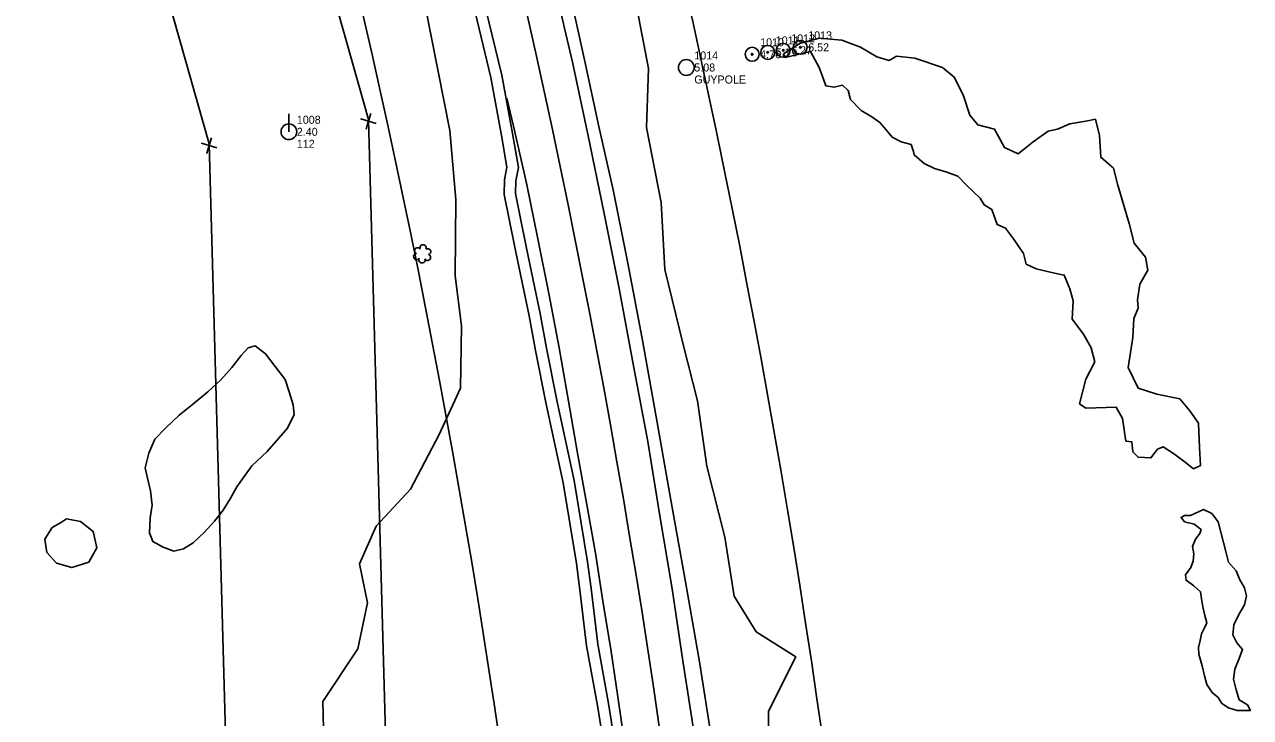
# Model space of a CAD drawing. Extents: x 3040896 to 3051146, y 687568 to 732976.
# Drawn here: x 3043642.2 to 3044025.3, y 723746.3 to 723962.8 of the extents above; entities that cross this region are included whole.
import ezdxf

# ---------------------------------------------------------------- set-up
doc = ezdxf.new("R2010")
doc.units = 0
for name, color, linetype in [('Exist Horizontal Alignment', 7, 'Continuous'), ('Exist Hydro Stream or Body of Water', 7, 'Continuous'), ('Exist Other Culture Anchor (Guy Wire) CELL', 7, 'Continuous'), ('Exist Other Culture Anchor (Guy Wire) Cogo Elevation', 7, 'Continuous'), ('Exist Other Culture Anchor (Guy Wire) Cogo Number', 7, 'Continuous'), ('Exist Other Culture Area Outline', 7, 'Continuous'), ('Exist Property Corner CELL', 7, 'Continuous'), ('Exist Right of Way Easement Line', 7, 'Continuous'), ('Exist Right of Way Line', 7, 'Continuous'), ('Exist Roads EOP', 7, 'Continuous'), ('Exist Roads EOT', 7, 'Continuous'), ('Exist Utilities Other Pole CELL', 7, 'Continuous'), ('Exist Utilities Other Pole Cogo Comment', 7, 'Continuous'), ('Exist Utilities Other Pole Cogo Elevation', 7, 'Continuous'), ('Exist Utilities Other Pole Cogo Number', 7, 'Continuous'), ('Exist Utilities Power Pole CELL', 7, 'Continuous'), ('Exist Utilities Power Pole Cogo Comment', 7, 'Continuous'), ('Exist Utilities Power Pole Cogo Elevation', 7, 'Continuous'), ('Exist Utilities Power Pole Cogo Number', 7, 'Continuous'), ('Exist Utilities Telephone UG FO', 7, 'Continuous'), ('Exist Vegetation Hedge Row', 7, 'Continuous'), ('Exist Vegetation Shrub CELL', 7, 'Continuous')]:
    doc.layers.add(name, color=color, linetype=linetype)

# ---------------------------------------------------------------- blocks, each defined once
blk = doc.blocks.new('EXIST UTILITIES OTHER POLE')
at = {"layer": 'Exist Utilities Other Pole CELL'}
blk.add_circle((0, 0), 0.0493, dxfattribs=at)
blk = doc.blocks.new('EXIST UTILITIES POWER POLE')
at = {"layer": 'Exist Utilities Power Pole CELL'}
for q in [(0, 0.1125), (0, 0)]:
    blk.add_line((0, 0), q, dxfattribs=at)
blk.add_circle((0, 0), 0.049, dxfattribs=at)
blk = doc.blocks.new('EXIST OTHER CULTURE ANCHOR (GUY WIRE)')
at = {"layer": 'Exist Other Culture Anchor (Guy Wire) CELL'}
for radius in [0.0436, 0.0048]:
    blk.add_circle((0, 0), radius, dxfattribs=at)

msp = doc.modelspace()

# ---------------------------------------------------------------- linework, layer by layer
at = {"layer": 'Exist Horizontal Alignment'}
msp.add_arc((3041005.18, 723332.08), 2865.07, 359.82749, 14.86726, dxfattribs=at)
at = {"layer": 'Exist Hydro Stream or Body of Water'}
msp.add_lwpolyline([(3043708.52, 723818.34), (3043706.51, 723814.62), (3043704.33, 723811.08), (3043701.56, 723807.64), (3043698.36, 723804.11), (3043694.89, 723800.93), (3043691.92, 723798.99), (3043688.86, 723798.29), (3043685.58, 723799.52), (3043682.27, 723801.3), (3043681.25, 723804.04), (3043681.44, 723808.67), (3043682.13, 723812.64), (3043681.54, 723817.09), (3043680.61, 723821.09), (3043679.87, 723824.29), (3043681.1, 723828.94), (3043682.97, 723833.25), (3043686.34, 723836.85), (3043690.51, 723840.79), (3043694.7, 723844.11), (3043699.47, 723848.04), (3043703.56, 723851.84), (3043706.97, 723855.66), (3043709.87, 723859.42), (3043712.12, 723861.8), (3043714.25, 723862.4), (3043717.5, 723859.98), (3043720.5, 723855.97), (3043723.67, 723851.95), (3043724.96, 723848.01), (3043726.2, 723843.97), (3043726.52, 723840.96), (3043724.41, 723836.72), (3043718.02, 723829.4), (3043713.25, 723824.97), (3043708.52, 723818.34)], dxfattribs=at)
msp.add_lwpolyline([(3043708.52, 723818.34), (3043706.51, 723814.62), (3043704.33, 723811.08), (3043701.56, 723807.64), (3043698.36, 723804.11), (3043694.89, 723800.93), (3043691.92, 723798.99), (3043688.86, 723798.29), (3043685.58, 723799.52), (3043682.27, 723801.3), (3043681.25, 723804.04), (3043681.44, 723808.67), (3043682.13, 723812.64), (3043681.54, 723817.09), (3043680.61, 723821.09), (3043679.87, 723824.29), (3043681.1, 723828.94), (3043682.97, 723833.25), (3043686.34, 723836.85), (3043690.51, 723840.79), (3043694.7, 723844.11), (3043699.47, 723848.04), (3043703.56, 723851.84), (3043706.97, 723855.66), (3043709.87, 723859.42), (3043712.12, 723861.8), (3043714.25, 723862.4), (3043717.5, 723859.98), (3043720.5, 723855.97), (3043723.67, 723851.95), (3043724.96, 723848.01), (3043726.2, 723843.97), (3043726.52, 723840.96), (3043724.41, 723836.72), (3043718.02, 723829.4), (3043713.25, 723824.97), (3043708.52, 723818.34)], dxfattribs=at)
at = {"layer": 'Exist Other Culture Area Outline'}
for points in [[(3043831.53, 723978.45), (3043837.14, 723949.07), (3043836.57, 723930.64), (3043841.18, 723907.2), (3043842.33, 723886.32), (3043847.98, 723862.81), (3043852.44, 723845.2), (3043855.41, 723824.84), (3043861.02, 723802.66), (3043863.96, 723784.26), (3043870.79, 723773.1), (3043883.19, 723765.3), (3043874.67, 723748.35), (3043874.62, 723727.6)], [(3043831.53, 723978.45), (3043837.14, 723949.07), (3043836.57, 723930.64), (3043841.18, 723907.2), (3043842.33, 723886.32), (3043847.98, 723862.81), (3043852.44, 723845.2), (3043855.41, 723824.84), (3043861.02, 723802.66), (3043863.96, 723784.26), (3043870.79, 723773.1), (3043883.19, 723765.3), (3043874.67, 723748.35), (3043874.62, 723727.6)], [(3043767.49, 723968.07), (3043775.06, 723929.71), (3043776.97, 723908.09), (3043776.74, 723884.28), (3043778.77, 723868.71), (3043778.48, 723849.19), (3043771.8, 723834.73), (3043762.82, 723817.67), (3043752.08, 723806.06), (3043746.86, 723794.3), (3043749.39, 723782.12), (3043746.41, 723767.78), (3043735.38, 723751.37), (3043735.68, 723742.79)], [(3043767.49, 723968.07), (3043775.06, 723929.71), (3043776.97, 723908.09), (3043776.74, 723884.28), (3043778.77, 723868.71), (3043778.48, 723849.19), (3043771.8, 723834.73), (3043762.82, 723817.67), (3043752.08, 723806.06), (3043746.86, 723794.3), (3043749.39, 723782.12), (3043746.41, 723767.78), (3043735.38, 723751.37), (3043735.68, 723742.79)], [(3043887.77, 723954.38), (3043890.46, 723949.4), (3043891.78, 723946.08), (3043892.62, 723943.6), (3043895.18, 723943.23), (3043897.79, 723943.84), (3043899.55, 723942.23), (3043900.28, 723939.34), (3043903.57, 723935.92), (3043906.92, 723933.92), (3043909.49, 723932.2), (3043911.43, 723929.88), (3043913.32, 723927.56), (3043916.16, 723926.15), (3043919.24, 723925.27), (3043919.98, 723923.08), (3043920.16, 723922.04), (3043923.28, 723919.4), (3043926.56, 723917.78), (3043930.09, 723916.74), (3043933.8, 723915.42), (3043936.56, 723912.6), (3043940.77, 723908.53), (3043942.02, 723906.44), (3043944.47, 723904.99), (3043946.11, 723900.32), (3043948.76, 723899.16), (3043951.2, 723895.89), (3043954.34, 723891.25), (3043955.22, 723887.98), (3043958.33, 723886.52), (3043963.98, 723885.15), (3043967.07, 723884.55), (3043968.84, 723880.26), (3043969.85, 723876.47), (3043969.55, 723870.72), (3043973.05, 723866.04), (3043975.44, 723861.85), (3043976.59, 723857.41), (3043973.83, 723852.07), (3043971.83, 723844.33), (3043973.78, 723842.92), (3043983.32, 723843.24), (3043985.27, 723839.75), (3043986.33, 723832.7), (3043988.14, 723832.46), (3043988.47, 723829.28), (3043990.14, 723827.63), (3043994.17, 723827.41), (3043996.23, 723830.2), (3043997.95, 723830.92), (3044001.23, 723828.75), (3044004.47, 723826.45), (3044007.46, 723824.06), (3044009.59, 723825.05), (3044009.3, 723830.66), (3044009, 723838.27), (3044006.27, 723842.1), (3044003.18, 723845.85), (3043996.02, 723847.35), (3043990.19, 723849.24), (3043987.08, 723855.66), (3043988.47, 723864.99), (3043988.83, 723870.95), (3043990.16, 723874.19), (3043989.96, 723876.83), (3043990.68, 723881.67), (3043993.16, 723886.11), (3043992.48, 723890.17), (3043988.96, 723894.47), (3043987.36, 723900.68), (3043983.76, 723912.58), (3043982.49, 723917.92), (3043978.45, 723921.34), (3043978.09, 723928.11), (3043976.8, 723933.21), (3043973.78, 723932.64), (3043968.84, 723931.8), (3043964.95, 723930.13), (3043962.05, 723929.5), (3043957.34, 723926.15), (3043952.7, 723922.36), (3043948.35, 723924.43), (3043945.32, 723930.12), (3043940.04, 723931.47), (3043937.57, 723934.49), (3043935.5, 723940.87), (3043932.68, 723946.4), (3043929.08, 723949.36), (3043920.41, 723952.33), (3043914.71, 723952.94), (3043912.35, 723951.59), (3043908.52, 723952.7), (3043903.38, 723955.68), (3043897.54, 723957.93), (3043890.64, 723958.54), (3043884.68, 723957.02), (3043883.44, 723956.24), (3043879.38, 723953.6), (3043879.92, 723952.45), (3043887.77, 723954.38)], [(3043887.77, 723954.38), (3043890.46, 723949.4), (3043891.78, 723946.08), (3043892.62, 723943.6), (3043895.18, 723943.23), (3043897.79, 723943.84), (3043899.55, 723942.23), (3043900.28, 723939.34), (3043903.57, 723935.92), (3043906.92, 723933.92), (3043909.49, 723932.2), (3043911.43, 723929.88), (3043913.32, 723927.56), (3043916.16, 723926.15), (3043919.24, 723925.27), (3043919.98, 723923.08), (3043920.16, 723922.04), (3043923.28, 723919.4), (3043926.56, 723917.78), (3043930.09, 723916.74), (3043933.8, 723915.42), (3043936.56, 723912.6), (3043940.77, 723908.53), (3043942.02, 723906.44), (3043944.47, 723904.99), (3043946.11, 723900.32), (3043948.76, 723899.16), (3043951.2, 723895.89), (3043954.34, 723891.25), (3043955.22, 723887.98), (3043958.33, 723886.52), (3043963.98, 723885.15), (3043967.07, 723884.55), (3043968.84, 723880.26), (3043969.85, 723876.47), (3043969.55, 723870.72), (3043973.05, 723866.04), (3043975.44, 723861.85), (3043976.59, 723857.41), (3043973.83, 723852.07), (3043971.83, 723844.33), (3043973.78, 723842.92), (3043983.32, 723843.24), (3043985.27, 723839.75), (3043986.33, 723832.7), (3043988.14, 723832.46), (3043988.47, 723829.28), (3043990.14, 723827.63), (3043994.17, 723827.41), (3043996.23, 723830.2), (3043997.95, 723830.92), (3044001.23, 723828.75), (3044004.47, 723826.45), (3044007.46, 723824.06), (3044009.59, 723825.05), (3044009.3, 723830.66), (3044009, 723838.27), (3044006.27, 723842.1), (3044003.18, 723845.85), (3043996.02, 723847.35), (3043990.19, 723849.24), (3043987.08, 723855.66), (3043988.47, 723864.99), (3043988.83, 723870.95), (3043990.16, 723874.19), (3043989.96, 723876.83), (3043990.68, 723881.67), (3043993.16, 723886.11), (3043992.48, 723890.17), (3043988.96, 723894.47), (3043987.36, 723900.68), (3043983.76, 723912.58), (3043982.49, 723917.92), (3043978.45, 723921.34), (3043978.09, 723928.11), (3043976.8, 723933.21), (3043973.78, 723932.64), (3043968.84, 723931.8), (3043964.95, 723930.13), (3043962.05, 723929.5), (3043957.34, 723926.15), (3043952.7, 723922.36), (3043948.35, 723924.43), (3043945.32, 723930.12), (3043940.04, 723931.47), (3043937.57, 723934.49), (3043935.5, 723940.87), (3043932.68, 723946.4), (3043929.08, 723949.36), (3043920.41, 723952.33), (3043914.71, 723952.94), (3043912.35, 723951.59), (3043908.52, 723952.7), (3043903.38, 723955.68), (3043897.54, 723957.93), (3043890.64, 723958.54), (3043884.68, 723957.02), (3043883.44, 723956.24), (3043879.38, 723953.6), (3043879.92, 723952.45), (3043887.77, 723954.38)], [(3044010.16, 723762.46), (3044010.93, 723759.4), (3044011.63, 723756.68), (3044013.32, 723754.16), (3044015.16, 723752.54), (3044016.34, 723750.76), (3044018.37, 723749.37), (3044021.12, 723748.56), (3044023.33, 723748.49), (3044025.25, 723748.54), (3044024.31, 723750.26), (3044021.71, 723751.86), (3044020.83, 723754.96), (3044019.98, 723758.32), (3044020.33, 723761.44), (3044021.73, 723764.73), (3044022.78, 723767.53), (3044020.97, 723769.71), (3044019.77, 723772.11), (3044020.05, 723775.27), (3044021.65, 723778.53), (3044023.4, 723781.49), (3044024.06, 723784.36), (3044023.34, 723786.82), (3044021.91, 723789.35), (3044020.73, 723792.16), (3044018.37, 723794.88), (3044017.61, 723797.8), (3044016.8, 723800.97), (3044016, 723804.28), (3044015.17, 723807.49), (3044013.14, 723810.08), (3044010.56, 723811.32), (3044006.54, 723809.45), (3044004.61, 723809.44), (3044003.56, 723808.84), (3044004.61, 723807.47), (3044007.68, 723806.75), (3044009.83, 723805.03), (3044009.43, 723803.77), (3044008.11, 723802.04), (3044007.15, 723799.71), (3044007.53, 723797.48), (3044007.39, 723795.14), (3044006.57, 723793.21), (3044004.9, 723790.93), (3044005.14, 723789.19), (3044007.54, 723787.43), (3044009.65, 723785.64), (3044009.92, 723783.4), (3044010.39, 723780.86), (3044011, 723778.21), (3044011.59, 723775.86), (3044010.92, 723774.36), (3044009.93, 723772.44), (3044009.52, 723770.4), (3044009.05, 723768.24), (3044009.13, 723766.17), (3044010.16, 723762.46)], [(3044010.16, 723762.46), (3044010.93, 723759.4), (3044011.63, 723756.68), (3044013.32, 723754.16), (3044015.16, 723752.54), (3044016.34, 723750.76), (3044018.37, 723749.37), (3044021.12, 723748.56), (3044023.33, 723748.49), (3044025.25, 723748.54), (3044024.31, 723750.26), (3044021.71, 723751.86), (3044020.83, 723754.96), (3044019.98, 723758.32), (3044020.33, 723761.44), (3044021.73, 723764.73), (3044022.78, 723767.53), (3044020.97, 723769.71), (3044019.77, 723772.11), (3044020.05, 723775.27), (3044021.65, 723778.53), (3044023.4, 723781.49), (3044024.06, 723784.36), (3044023.34, 723786.82), (3044021.91, 723789.35), (3044020.73, 723792.16), (3044018.37, 723794.88), (3044017.61, 723797.8), (3044016.8, 723800.97), (3044016, 723804.28), (3044015.17, 723807.49), (3044013.14, 723810.08), (3044010.56, 723811.32), (3044006.54, 723809.45), (3044004.61, 723809.44), (3044003.56, 723808.84), (3044004.61, 723807.47), (3044007.68, 723806.75), (3044009.83, 723805.03), (3044009.43, 723803.77), (3044008.11, 723802.04), (3044007.15, 723799.71), (3044007.53, 723797.48), (3044007.39, 723795.14), (3044006.57, 723793.21), (3044004.9, 723790.93), (3044005.14, 723789.19), (3044007.54, 723787.43), (3044009.65, 723785.64), (3044009.92, 723783.4), (3044010.39, 723780.86), (3044011, 723778.21), (3044011.59, 723775.86), (3044010.92, 723774.36), (3044009.93, 723772.44), (3044009.52, 723770.4), (3044009.05, 723768.24), (3044009.13, 723766.17), (3044010.16, 723762.46)]]:
    msp.add_lwpolyline(points, dxfattribs=at)
at = {"layer": 'Exist Property Corner CELL'}
for p, q in [((3043749.72, 723932.59), (3043749.72, 723932.59)), ((3043699.91, 723924.97), (3043699.91, 723924.97))]:
    msp.add_line(p, q, dxfattribs=at)
for points in [[(3043752.12, 723931.87), (3043747.33, 723933.31), (3043749.72, 723932.59), (3043749, 723930.2), (3043750.44, 723934.99)], [(3043702.31, 723924.25), (3043697.52, 723925.69), (3043699.91, 723924.97), (3043699.2, 723922.58), (3043700.63, 723927.37)]]:
    msp.add_lwpolyline(points, dxfattribs=at)
at = {"layer": 'Exist Right of Way Easement Line'}
for p, q in [((3043749.71, 723933.1), (3043666.87, 724225.77)), ((3043699.91, 723925.48), (3043618.65, 724212.54)), ((3043758.12, 723630.69), (3043749.71, 723933.1)), ((3043708.14, 723629.3), (3043699.91, 723925.48))]:
    msp.add_line(p, q, dxfattribs=at)
at = {"layer": 'Exist Right of Way Line'}
for radius in [2915.07, 2815.07]:
    msp.add_arc((3041005.18, 723332.08), radius, 359.82749, 14.86726, dxfattribs=at)
at = {"layer": 'Exist Roads EOP'}
for points in [[(3043882.06, 723464.82), (3043881.1, 723490.48), (3043879.92, 723516.71), (3043878.6, 723538.99), (3043876.83, 723562.16), (3043875.81, 723574.78), (3043873.37, 723594.99), (3043871.14, 723615.31), (3043868.99, 723641.66), (3043866.79, 723667.7), (3043862.96, 723698.6), (3043858.67, 723728.57), (3043853.14, 723763.75), (3043848.71, 723788.73), (3043844.07, 723814.83), (3043839.6, 723840.25), (3043835.21, 723864.74), (3043830.77, 723888.26), (3043826.17, 723911.16), (3043821.65, 723930.98), (3043817.15, 723951.77), (3043812.22, 723974.5)], [(3043882.06, 723464.82), (3043881.1, 723490.48), (3043879.92, 723516.71), (3043878.6, 723538.99), (3043876.83, 723562.16), (3043875.81, 723574.78), (3043873.37, 723594.99), (3043871.14, 723615.31), (3043868.99, 723641.66), (3043866.79, 723667.7), (3043862.96, 723698.6), (3043858.67, 723728.57), (3043853.14, 723763.75), (3043848.71, 723788.73), (3043844.07, 723814.83), (3043839.6, 723840.25), (3043835.21, 723864.74), (3043830.77, 723888.26), (3043826.17, 723911.16), (3043821.65, 723930.98), (3043817.15, 723951.77), (3043812.22, 723974.5)], [(3043786.38, 723967.52), (3043791.38, 723946.93), (3043794.67, 723928.77), (3043796.52, 723918.17), (3043795.71, 723913.96), (3043795.62, 723910.01), (3043797.05, 723902.72), (3043799, 723893.46), (3043801.13, 723882.93), (3043803.33, 723872.53), (3043805.35, 723861.67), (3043808.63, 723844.9), (3043814, 723820.34), (3043818.11, 723794.91), (3043819.23, 723786.64), (3043821.3, 723769.27), (3043824.65, 723750.68), (3043827.7, 723731.59)], [(3043786.38, 723967.52), (3043791.38, 723946.93), (3043794.67, 723928.77), (3043796.52, 723918.17), (3043795.71, 723913.96), (3043795.62, 723910.01), (3043797.05, 723902.72), (3043799, 723893.46), (3043801.13, 723882.93), (3043803.33, 723872.53), (3043805.35, 723861.67), (3043808.63, 723844.9), (3043814, 723820.34), (3043818.11, 723794.91), (3043819.23, 723786.64), (3043821.3, 723769.27), (3043824.65, 723750.68), (3043827.7, 723731.59)]]:
    msp.add_lwpolyline(points, dxfattribs=at)
at = {"layer": 'Exist Roads EOT'}
for points in [[(3043808.13, 723973.78), (3043813.4, 723951.03), (3043818.34, 723928.03), (3043823.18, 723904.33), (3043828.01, 723880.32), (3043832.53, 723856.23), (3043836.99, 723832.58), (3043840.74, 723809.38), (3043844.53, 723786.56), (3043847.95, 723764), (3043851.49, 723741.37), (3043854.8, 723718.68), (3043857.82, 723695.92), (3043860.74, 723673.13), (3043863.5, 723650.31), (3043866, 723627.52), (3043868.33, 723604.69), (3043870.59, 723581.84), (3043872.52, 723558.91), (3043874.17, 723535.91), (3043875.59, 723512.85), (3043876.87, 723489.69), (3043877.8, 723471.35), (3043878.38, 723458.77)], [(3043808.13, 723973.78), (3043813.4, 723951.03), (3043818.34, 723928.03), (3043823.18, 723904.33), (3043828.01, 723880.32), (3043832.53, 723856.23), (3043836.99, 723832.58), (3043840.74, 723809.38), (3043844.53, 723786.56), (3043847.95, 723764), (3043851.49, 723741.37), (3043854.8, 723718.68), (3043857.82, 723695.92), (3043860.74, 723673.13), (3043863.5, 723650.31), (3043866, 723627.52), (3043868.33, 723604.69), (3043870.59, 723581.84), (3043872.52, 723558.91), (3043874.17, 723535.91), (3043875.59, 723512.85), (3043876.87, 723489.69), (3043877.8, 723471.35), (3043878.38, 723458.77)], [(3043833.34, 723713.46), (3043827.7, 723752.03), (3043825.49, 723767), (3043822.97, 723782.02), (3043820.57, 723797.62), (3043817.82, 723813.38), (3043815, 723828.86), (3043812.19, 723845.16), (3043809.28, 723861.81), (3043805.99, 723878.74), (3043802.63, 723895.9), (3043799.03, 723913.24), (3043795.02, 723931.06), (3043792.95, 723939.82)], [(3043833.34, 723713.46), (3043827.7, 723752.03), (3043825.49, 723767), (3043822.97, 723782.02), (3043820.57, 723797.62), (3043817.82, 723813.38), (3043815, 723828.86), (3043812.19, 723845.16), (3043809.28, 723861.81), (3043805.99, 723878.74), (3043802.63, 723895.9), (3043799.03, 723913.24), (3043795.02, 723931.06), (3043792.95, 723939.82)]]:
    msp.add_lwpolyline(points, dxfattribs=at)
at = {"layer": 'Exist Utilities Telephone UG FO'}
msp.add_lwpolyline([(3043824.23, 723731.12), (3043821.2, 723750.09), (3043817.84, 723768.75), (3043815.76, 723786.19), (3043814.65, 723794.39), (3043810.56, 723819.68), (3043805.2, 723844.19), (3043801.92, 723861.01), (3043799.89, 723871.85), (3043797.7, 723882.23), (3043795.57, 723892.75), (3043793.62, 723902.02), (3043792.11, 723909.71), (3043792.22, 723914.33), (3043792.96, 723918.19), (3043791.22, 723928.16), (3043787.96, 723946.2), (3043782.98, 723966.69)], dxfattribs=at)
at = {"layer": 'Exist Vegetation Hedge Row'}
msp.add_lwpolyline([(3043655.31, 723808.41), (3043659.73, 723807.53), (3043663.7, 723804.47), (3043664.79, 723799.36), (3043662.29, 723794.87), (3043657.02, 723793.14), (3043652.23, 723794.57), (3043649.18, 723797.88), (3043648.54, 723802.09), (3043650.87, 723805.66), (3043653.49, 723807.19), (3043655.31, 723808.41)], dxfattribs=at)
msp.add_lwpolyline([(3043655.31, 723808.41), (3043659.73, 723807.53), (3043663.7, 723804.47), (3043664.79, 723799.36), (3043662.29, 723794.87), (3043657.02, 723793.14), (3043652.23, 723794.57), (3043649.18, 723797.88), (3043648.54, 723802.09), (3043650.87, 723805.66), (3043653.49, 723807.19), (3043655.31, 723808.41)], dxfattribs=at)
at = {"layer": 'Exist Vegetation Shrub CELL'}
msp.add_line((3043766.54, 723890.98), (3043766.54, 723890.98), dxfattribs=at)
msp.add_line((3043766.54, 723890.98), (3043766.54, 723890.98), dxfattribs=at)
for centre, radius, start, end in [((3043764.74, 723890.27), 0.955, 95.1099, 327.9534), ((3043764.74, 723890.27), 0.955, 95.1099, 327.9534), ((3043765.06, 723892.1), 0.968, 35.8908, 245.4216), ((3043765.06, 723892.1), 0.968, 35.8908, 245.4216), ((3043766.77, 723893.02), 0.99, 334.8391, 200.4717), ((3043766.77, 723893.02), 0.99, 334.8391, 200.4717), ((3043768.18, 723890.05), 0.937, 204.9913, 73.4601), ((3043768.18, 723890.05), 0.937, 204.9913, 73.4601), ((3043768.21, 723891.85), 0.929, 284.4567, 126.0861), ((3043768.21, 723891.85), 0.929, 284.4567, 126.0861), ((3043766.41, 723889.29), 0.984, 151.2797, 21.387), ((3043766.41, 723889.29), 0.984, 151.2797, 21.387)]:
    msp.add_arc(centre, radius, start, end, dxfattribs=at)

# ---------------------------------------------------------------- block references
at = {"layer": 'Exist Other Culture Anchor (Guy Wire) CELL', "xscale": 50, "yscale": 50}
for p in [(3043874.43, 723954.09), (3043879.27, 723954.73), (3043884.58, 723955.67), (3043869.56, 723953.49)]:
    msp.add_blockref('EXIST OTHER CULTURE ANCHOR (GUY WIRE)', p, dxfattribs=at)
at = {"layer": 'Exist Utilities Other Pole CELL', "xscale": 50, "yscale": 50}
msp.add_blockref('EXIST UTILITIES OTHER POLE', (3043848.99, 723949.37), dxfattribs=at)
at = {"layer": 'Exist Utilities Power Pole CELL', "xscale": 50, "yscale": 50}
msp.add_blockref('EXIST UTILITIES POWER POLE', (3043724.81, 723929.29), dxfattribs=at)

# ---------------------------------------------------------------- texts
at = {"layer": 'Exist Other Culture Anchor (Guy Wire) Cogo Elevation'}
for s, p in [('6.27', (3043881.77, 723953.48)), ('6.52', (3043887.08, 723954.42)), ('4.76', (3043872.06, 723952.24)), ('5.11', (3043876.93, 723952.84))]:
    msp.add_text(s, height=2.5, dxfattribs=at).set_placement(p)
at = {"layer": 'Exist Other Culture Anchor (Guy Wire) Cogo Number'}
for s, p in [('1012', (3043881.77, 723957.23)), ('1013', (3043887.08, 723958.17)), ('1010', (3043872.06, 723955.99)), ('1011', (3043876.93, 723956.59))]:
    msp.add_text(s, height=2.5, dxfattribs=at).set_placement(p)
at = {"layer": 'Exist Utilities Other Pole Cogo Comment'}
msp.add_text('GUYPOLE', height=2.5, dxfattribs=at).set_placement((3043851.49, 723944.37))
at = {"layer": 'Exist Utilities Other Pole Cogo Elevation'}
msp.add_text('5.08', height=2.5, dxfattribs=at).set_placement((3043851.49, 723948.12))
at = {"layer": 'Exist Utilities Other Pole Cogo Number'}
msp.add_text('1014', height=2.5, dxfattribs=at).set_placement((3043851.49, 723951.87))
at = {"layer": 'Exist Utilities Power Pole Cogo Comment'}
msp.add_text('112', height=2.5, dxfattribs=at).set_placement((3043727.31, 723924.29))
at = {"layer": 'Exist Utilities Power Pole Cogo Elevation'}
msp.add_text('2.40', height=2.5, dxfattribs=at).set_placement((3043727.31, 723928.04))
at = {"layer": 'Exist Utilities Power Pole Cogo Number'}
msp.add_text('1008', height=2.5, dxfattribs=at).set_placement((3043727.31, 723931.79))

doc.saveas('drawing.dxf')
